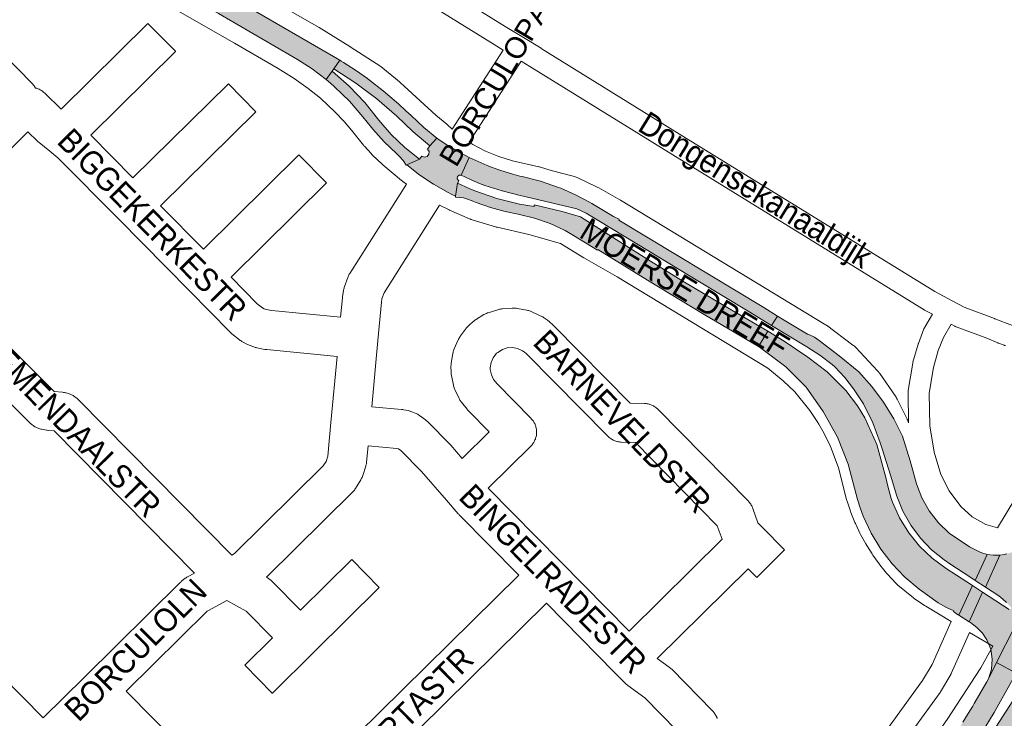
# Paper-space layout 'Layout1' of a CAD drawing. Header units: metres. Extents: x 123097 to 144122, y 392739 to 407589.
# Tile 272 of 510: x 129720 to 130047, y 399270 to 399501. Entities that reach past the tile are written whole.
import ezdxf
from ezdxf.enums import TextEntityAlignment as Align

# ---------------------------------------------------------------- set-up
doc = ezdxf.new("R2010")
doc.units = ezdxf.units.M
doc.header["$MEASUREMENT"] = 0
for name, color, linetype, lineweight in [('gs-anno-wegen algemeen tekst', 7, 'Continuous', 0), ('gs-knt-aanvullende hoofdweg', 7, 'Continuous', 0), ('gs-knt-fietspaden', 7, 'Continuous', 0), ('gs-knt-hoofdweg', 7, 'Continuous', 0), ('gs-knt-wegen algemeen', 7, 'Continuous', 0), ('gs-vlk-plantopografie wegen algemeen', 7, 'Continuous', 0), ('ir-ARC-asfalt-hoofdwegen-te inspecteren', 5, 'Continuous', 0)]:
    doc.layers.add(name, color=color, linetype=linetype, lineweight=lineweight)
doc.styles.add('Style-Arial', font='arial.ttf')

psp = doc.layouts.get("Layout1")

# ---------------------------------------------------------------- hatches: boundary and pattern name
at = {"layer": 'ir-ARC-asfalt-hoofdwegen-te inspecteren', "linetype": 'Continuous', "lineweight": 13, "extrusion": (0, 0, -1)}
for points in [[(-129812.313, 399488.052), (-129817.187, 399484.857), (-129821.833, 399481.338), (-129823.827, 399484.139), (-129824.395, 399484.937), (-129826.398, 399487.752), (-129796.976, 399504.837), (-129756.883, 399527.965), (-129730.303, 399543.22), (-129728.688, 399544.251), (-129727.106, 399545.33), (-129726.442, 399545.806), (-129723.555, 399548.13), (-129721.795, 399544.797), (-129721.327, 399543.911), (-129719.575, 399540.594), (-129722.141, 399539.642), (-129723.271, 399539.146), (-129727.04, 399537.19), (-129742.302, 399528.639), (-129786.194, 399503.207)], [(-129864.734, 399442.665), (-129865.441, 399447.017), (-129865.832, 399447.82), (-129865.267, 399448.433), (-129865.364, 399449.26), (-129865.917, 399449.694), (-129866.619, 399449.656), (-129869.238, 399455.567), (-129866.139, 399457.182), (-129861.633, 399459.84), (-129858.615, 399461.872), (-129856.214, 399459.357), (-129855.453, 399458.281), (-129855.969, 399457.534), (-129855.951, 399456.627), (-129855.406, 399455.901), (-129854.469, 399455.633), (-129853.569, 399456.006), (-129852.792, 399454.983), (-129848.576, 399453.043), (-129852.938, 399449.698), (-129857.514, 399446.65), (-129862.282, 399443.914), (-129863.503, 399443.279)], [(-129890.848, 399439.823), (-129890.798, 399439.319), (-129886.022, 399440.094), (-129878.499, 399441.915), (-129871.181, 399444.439), (-129869.253, 399445.243), (-129865.441, 399447.017), (-129864.734, 399442.665), (-129864.746, 399442.407), (-129867.417, 399442.173), (-129868.389, 399441.85), (-129870.279, 399441.115), (-129870.469, 399441.06), (-129871.61, 399440.614), (-129876.361, 399438.977), (-129881.208, 399437.651), (-129885.562, 399436.716), (-129890.918, 399435.41), (-129896.13, 399433.616), (-129901.156, 399431.35), (-129903.935, 399429.661), (-129911.812, 399424.827), (-129911.936, 399425.018), (-129928.413, 399414.85), (-129947.209, 399403.458), (-129965.186, 399392.89), (-129968.377, 399397.923), (-129953.764, 399406.418), (-129940.137, 399414.552), (-129929.385, 399421.166), (-129919.197, 399427.552), (-129906.238, 399435.801), (-129900.096, 399437.641)], [(-129999.424, 399374.891), (-130000.056, 399373.811), (-130003.167, 399367.516), (-130005.592, 399360.927), (-130006.299, 399358.937), (-130009.055, 399350.187), (-130011.095, 399343.227), (-130013.104, 399338.275), (-130015.726, 399333.619), (-130018.919, 399329.335), (-130022.63, 399325.49), (-130026.8, 399322.149), (-130028.648, 399320.845), (-130035.363, 399316.469), (-130037.058, 399315.344), (-130041.067, 399323.963), (-130038.932, 399324.597), (-130035.19, 399326.467), (-130028.468, 399330.956), (-130024.893, 399334.41), (-130021.847, 399338.34), (-130019.395, 399342.665), (-130017.585, 399347.295), (-130015.577, 399354.958), (-130012.974, 399363.097), (-130010.122, 399368.924), (-130006.731, 399374.454), (-130002.831, 399379.638), (-129998.458, 399384.43), (-129991.987, 399389.793), (-129985.308, 399394.896), (-129983.817, 399395.982), (-129982.114, 399396.693), (-129981.516, 399396.907), (-129971.576, 399402.971), (-129969.572, 399399.808), (-129981.226, 399392.753), (-129985.533, 399389.958), (-129989.648, 399386.887), (-129990.604, 399386.108), (-129993.842, 399382.61), (-129996.788, 399378.863)]]:
    psp.add_hatch(color=5, dxfattribs=at).paths.add_polyline_path(points, flags=0)
at = {"layer": 'ir-ARC-asfalt-hoofdwegen-te inspecteren', "linetype": 'Continuous', "lineweight": 13}
for points in [[(129845.205, 399473.911), (129840.79, 399477.647), (129836.215, 399481.184), (129835.531, 399481.683), (129831.602, 399484.443), (129827.561, 399487.035), (129826.878, 399487.468), (129826.398, 399487.752), (129824.395, 399484.937), (129831.701, 399480.178), (129838.664, 399474.93), (129845.25, 399469.216), (129850.603, 399464.143), (129856.214, 399459.357), (129858.615, 399461.872), (129854.202, 399465.494), (129850.042, 399469.403), (129848.308, 399471.023), (129845.819, 399473.349)], [(129821.833, 399481.338), (129823.264, 399480.149), (129824.669, 399478.929), (129829.574, 399474.154), (129834.075, 399468.995), (129836.86, 399465.466), (129837.318, 399464.886), (129841.088, 399460.709), (129845.14, 399456.804), (129846.044, 399455.962), (129847.354, 399454.564), (129848.372, 399452.941), (129848.576, 399453.043), (129852.792, 399454.983), (129847.94, 399458.885), (129843.446, 399463.194), (129839.345, 399467.879), (129834.639, 399473.732), (129829.454, 399479.165), (129823.827, 399484.139)], [(129869.238, 399455.567), (129866.619, 399449.656), (129868.08, 399448.951), (129869.915, 399448.113), (129872.752, 399446.911), (129874.439, 399446.275), (129880.286, 399444.429), (129886.233, 399442.935), (129888.176, 399442.527), (129905.021, 399438.456), (129908.039, 399437.039), (129929.081, 399424.304), (129945.129, 399414.634), (129961.773, 399404.522), (129969.572, 399399.808), (129971.576, 399402.971), (129966.958, 399405.789), (129918.867, 399434.759), (129918.988, 399435.046), (129917.102, 399435.929), (129909.978, 399440.23), (129909.19, 399440.657), (129904.536, 399443.16), (129899.708, 399445.309), (129898.919, 399445.62), (129892.969, 399447.642), (129886.873, 399449.168), (129886.057, 399449.362), (129883.795, 399449.954), (129881.55, 399450.609), (129879.103, 399451.402), (129876.678, 399452.271), (129875.307, 399452.809)], [(130009.652, 399341.298), (130009.26, 399342.47), (130008.089, 399346.56), (130007.41, 399349.486), (130004.455, 399360.42), (130000.518, 399369.164), (129998.108, 399373.211), (129994.197, 399378.28), (129987.993, 399384.509), (129981.6, 399389.34), (129973.778, 399394.664), (129968.377, 399397.923), (129965.186, 399392.89), (129965.895, 399392.473), (129974.34, 399386.123), (129981.003, 399379.386), (129986.734, 399371.333), (129991.462, 399362.812), (129994.966, 399353.807), (129998.109, 399342.176), (129998.982, 399339.36), (130000, 399336.597), (130002.594, 399331.001), (130005.785, 399325.723), (130009.534, 399320.825), (130013.797, 399316.368), (130018.523, 399312.404), (130024.805, 399307.892), (130027.6, 399306.313), (130029.998, 399305.211), (130029.873, 399305.005), (130031.282, 399304.078), (130031.384, 399304.03), (130031.47, 399303.958), (130031.696, 399303.813), (130036.242, 399313.588), (130034.333, 399314.834), (130027.508, 399319.276), (130022.849, 399322.675), (130018.669, 399326.647), (130015.037, 399331.126), (130012.014, 399336.037)], [(130041.455, 399282.673), (130044.199, 399288.093), (130056.312, 399312.024), (130055.985, 399311.827), (130055.609, 399311.889), (130053.886, 399313.112), (130053.755, 399313.412), (130053.866, 399313.719), (130056.953, 399315.761), (130051.661, 399325.688), (130049.675, 399324.745), (130047.571, 399324.109), (130046.744, 399323.915), (130045.263, 399323.711), (130040.535, 399313.036), (130044.985, 399310.159), (130046.258, 399309.127), (130047.455, 399308.005), (130048.998, 399306.397), (130049.052, 399305.962), (130048.741, 399305.654), (130048.307, 399305.712), (130039.541, 399311.434), (130035.096, 399301.638), (130035.557, 399301.343), (130037.676, 399299.744), (130039.506, 399297.82), (130040.996, 399295.623), (130042.247, 399292.515), (130042.751, 399289.202), (130042.482, 399285.862)], [(130040.535, 399313.036), (130045.263, 399323.711), (130043.158, 399323.717), (130041.067, 399323.963), (130037.058, 399315.344)], [(130070.007, 399283.248), (130073.853, 399291.501), (130077.535, 399300.719), (130080.83, 399310.083), (130073.392, 399313.417), (130071.857, 399310.788), (130069.326, 399307.365), (130068.349, 399306.353), (130067.044, 399305.831), (130065.639, 399305.89), (130064.382, 399306.52), (130063.494, 399307.61), (130063.13, 399308.968), (130056.312, 399312.024), (130044.199, 399288.093), (130050.633, 399284.604), (130054.232, 399291.216), (130054.872, 399291.685), (130055.651, 399291.534), (130056.07, 399290.86), (130056.041, 399288.41), (130055.472, 399286.026), (130054.391, 399283.827), (130053.87, 399282.836), (130066.305, 399276.093)], [(129955.759, 399170.12), (129962.942, 399176.976), (129972.96, 399186.728), (129973.557, 399187.221), (129974.258, 399187.555), (129979.314, 399189.308), (129979.975, 399189.611), (129980.518, 399190.094), (129997.002, 399207.621), (130000, 399211.028), (130009.576, 399222.465), (130018.714, 399234.255), (130027.401, 399246.382), (130035.624, 399258.827), (130043.372, 399271.574), (130050.633, 399284.604), (130044.199, 399288.093), (130041.455, 399282.673), (130040.942, 399281.66), (130036.805, 399274.541), (130036.263, 399273.654), (130034.778, 399271.224), (130033.027, 399268.36), (130025.666, 399256.762), (130016.993, 399244.152), (130008.528, 399232.734), (129999.416, 399221.476), (129983.108, 399203.057), (129969.825, 399189.501), (129965.541, 399185.326), (129961.207, 399181.198), (129952.465, 399172.793), (129955.689, 399169.44), (129955.592, 399169.794)], [(130000.438, 399194.164), (130009.67, 399202.524), (130018.508, 399211.298), (130026.935, 399220.469), (130035.727, 399231.198), (130044.134, 399242.23), (130052.148, 399253.552), (130057.186, 399260.862), (130061.908, 399268.38), (130066.305, 399276.093), (130053.87, 399282.836), (130049.546, 399275.401), (130039.497, 399259.863), (130030.088, 399246.343), (130024.404, 399238.498), (130015.61, 399225.362), (130006.047, 399210.735), (130000, 399201.62), (129997.338, 399198.088), (129994.394, 399194.788), (129989.166, 399190.101), (129981.719, 399184.623), (129973.877, 399179.727), (129964.906, 399174.58), (129964.048, 399174.045), (129961.45, 399172.56), (129956.36, 399169.31), (129955.778, 399169.347), (129958.903, 399166.096), (129963.61, 399168.988), (129978.515, 399177.657), (129985.922, 399182.49), (129993.005, 399187.786), (129999.737, 399193.522)]]:
    psp.add_hatch(color=5, dxfattribs=at).paths.add_polyline_path(points, flags=0)

# ---------------------------------------------------------------- linework, layer by layer
at = {"layer": 'gs-knt-aanvullende hoofdweg', "color": 7, "linetype": 'Continuous', "flags": 128}
for points in [[(129848.5, 399446.721), (129847.336, 399447.556), (129847.099, 399447.733), (129846.87, 399447.919), (129840.701, 399453.127), (129840.471, 399453.33), (129837.231, 399456.3), (129836.978, 399456.543), (129836.736, 399456.798), (129834.539, 399459.228), (129834.371, 399459.42), (129834.21, 399459.618), (129830.305, 399464.576), (129827.856, 399467.412), (129824.714, 399470.662), (129820.027, 399475.137), (129815.885, 399478.41), (129811.222, 399481.677), (129805.902, 399484.98), (129791.481, 399493.361), (129754.838, 399514.371)], [(129802.786, 399508.288), (129819.301, 399498.774), (129819.505, 399498.652), (129829.723, 399492.326), (129829.864, 399492.236), (129840.003, 399485.641), (129840.239, 399485.481), (129840.316, 399485.425), (129840.354, 399485.398), (129840.391, 399485.37), (129840.468, 399485.313), (129840.692, 399485.135), (129844.894, 399481.663), (129845.135, 399481.455), (129845.147, 399481.445), (129845.156, 399481.436), (129849.005, 399477.971), (129853.053, 399474.307), (129858.264, 399469.585), (129858.267, 399469.582), (129861.932, 399466.513), (129862.157, 399466.317), (129863.678, 399464.937)], [(129869.238, 399460.607), (129869.809, 399460.251), (129869.813, 399460.249), (129870.535, 399459.807), (129874.713, 399457.665), (129879.123, 399455.85), (129883.664, 399454.411), (129883.669, 399454.409), (129892.373, 399452.438), (129892.386, 399452.435), (129892.655, 399452.369), (129892.661, 399452.367), (129892.934, 399452.289), (129896.463, 399451.205), (129903.785, 399449.32), (129904.126, 399449.224), (129904.461, 399449.112), (129904.791, 399448.984), (129905.115, 399448.84), (129911.764, 399445.706), (129912.006, 399445.586), (129912.245, 399445.458), (129919.253, 399441.515), (129919.468, 399441.389), (129987.151, 399400.286), (129987.447, 399400.097), (129987.733, 399399.894), (129996.523, 399393.36), (129996.786, 399393.156), (129997.039, 399392.941), (129997.282, 399392.714), (129997.515, 399392.477), (130004.719, 399384.814), (130004.906, 399384.607), (130004.966, 399384.537), (130005.006, 399384.489), (130005.085, 399384.394), (130005.2, 399384.248), (130005.222, 399384.218), (130005.256, 399384.174), (130005.419, 399383.948), (130010.665, 399376.379), (130010.866, 399376.074), (130011.051, 399375.76), (130011.221, 399375.437), (130014.403, 399369.019), (130014.511, 399368.793), (130014.547, 399368.713), (130014.588, 399368.613), (130014.61, 399368.564), (130015.012, 399367.597)], [(130029.17, 399301.709), (130020.682, 399306.744), (130020.508, 399306.85), (130020.338, 399306.961), (130017.207, 399309.056), (130017.002, 399309.198), (130016.936, 399309.248), (130016.902, 399309.272), (130016.802, 399309.347), (130016.608, 399309.502), (130011.493, 399313.716), (130011.296, 399313.884), (130011.232, 399313.941), (130011.105, 399314.058), (130010.982, 399314.178), (130010.921, 399314.24), (130010.886, 399314.277), (130010.743, 399314.425), (130008.015, 399317.388), (130007.705, 399317.748), (130007.285, 399318.238), (130005.478, 399320.496), (130005.208, 399320.851), (130003.985, 399322.516), (130003.151, 399323.724), (130002.901, 399324.096), (130001.162, 399326.861), (130001.041, 399327.048), (130001.021, 399327.086), (130001.015, 399327.096), (130000.796, 399327.468), (129999.096, 399330.564), (129998.891, 399330.965), (129998.473, 399331.802), (129997.379, 399334.156), (129997.2, 399334.565), (129996.297, 399336.748), (129995.881, 399337.841), (129995.727, 399338.261), (129994.595, 399341.64), (129994.527, 399341.854), (129994.448, 399342.138), (129991.728, 399352.621), (129989.336, 399359.142), (129988.987, 399359.908), (129987.701, 399362.65), (129986.564, 399364.809), (129985.269, 399367.099), (129984.735, 399367.979), (129982.701, 399371.012), (129982.271, 399371.636), (129977.266, 399377.795), (129973.401, 399381.529), (129968.294, 399385.646), (129918.376, 399415.93), (129907.536, 399422.16), (129907.334, 399422.28), (129899.628, 399427.035), (129889.04, 399430.004), (129878.535, 399432.406), (129878.294, 399432.465), (129878.056, 399432.532), (129870.303, 399434.852), (129870.013, 399434.945), (129869.92, 399434.98), (129869.87, 399434.996), (129869.822, 399435.016), (129869.728, 399435.05), (129869.447, 399435.166), (129862.814, 399438.067), (129862.637, 399438.147), (129862.463, 399438.232), (129859.48, 399439.724)]]:
    psp.add_lwpolyline(points, dxfattribs=at)
at = {"layer": 'gs-knt-fietspaden', "color": 7, "linetype": 'Continuous', "flags": 128}
for points in [[(129720.428, 399598.416), (129720.434, 399598.413), (129720.548, 399598.342), (129726.256, 399594.825), (129777.825, 399562.961), (129846.036, 399520.764), (129881.268, 399498.952), (129887.317, 399495.258), (129893.12, 399491.714), (129893.138, 399491.703), (129940.467, 399462.418), (130023.74, 399411.093), (130029.5, 399408.002), (130033.476, 399405.87), (130043.453, 399402.142), (130043.507, 399402.12), (130043.609, 399402.08), (130049.439, 399399.79), (130053.614, 399399.212), (130057.775, 399399.911)], [(129877.583, 399492.977), (129719.688, 399590.62)], [(129702.071, 399529.671), (129706.722, 399499.087), (129707.183, 399497.692), (129707.857, 399496.775), (129724.654, 399479.746), (129724.756, 399479.638), (129724.853, 399479.526), (129724.945, 399479.41), (129725.033, 399479.291), (129725.115, 399479.168), (129725.192, 399479.041), (129725.476, 399478.55)], [(129863.678, 399464.937), (129880.587, 399491.142)], [(129886.58, 399487.482), (129869.238, 399460.607)], [(130020.146, 399405.062), (129936.781, 399456.444), (129889.453, 399485.728), (129886.58, 399487.482)], [(130015.012, 399367.597), (130014.825, 399377.597), (130014.825, 399377.757), (130014.833, 399377.917), (130014.848, 399378.077), (130014.871, 399378.235), (130016.366, 399387.284), (130016.406, 399387.488), (130016.457, 399387.688), (130018.167, 399393.591), (130018.209, 399393.728), (130018.257, 399393.863), (130020.085, 399398.669), (130020.143, 399398.811), (130020.207, 399398.951), (130020.277, 399399.088), (130020.353, 399399.222), (130022.942, 399403.554), (130020.328, 399404.957)], [(130040.916, 399395.596), (130030.797, 399399.377), (130030.651, 399399.436), (130030.508, 399399.5), (130030.367, 399399.572), (130029.135, 399400.232), (130026.537, 399395.885), (130024.87, 399391.501), (130023.258, 399385.935), (130021.849, 399377.408), (130022.052, 399366.564), (130023.523, 399357.887), (130025.672, 399350.442), (130028.424, 399345.036), (130032.331, 399339.86), (130036.048, 399336.375), (130040.679, 399333.874), (130044.482, 399332.714)], [(130047.261, 399393.104), (130046.823, 399393.243), (130046.739, 399393.27), (130044.829, 399393.929), (130044.797, 399393.94), (130044.691, 399393.978), (130044.675, 399393.984), (130044.555, 399394.033), (130040.916, 399395.596)], [(130044.482, 399332.714), (130065.896, 399368.25), (130070.564, 399376.844), (130075.151, 399389.293), (130076.452, 399393.709)], [(129952.417, 399264.986), (129986.484, 399255.601), (129987.235, 399255.471), (129988.104, 399255.387), (129990.475, 399255.306), (129991.842, 399255.395), (129994.095, 399255.744), (129995.52, 399256.09), (129997.284, 399256.687), (129999.002, 399257.45), (130000.416, 399258.214), (130002.151, 399259.41), (130003.493, 399260.484), (130004.543, 399261.558), (130004.853, 399261.875), (130006.08, 399263.35), (130019.66, 399282.107), (130022.846, 399287.484), (130026.6, 399295.928), (130029.17, 399301.709)], [(130035.249, 399298.102), (130033.014, 399293.076), (130029.177, 399284.445), (130029.12, 399284.322), (130029.057, 399284.2), (130028.99, 399284.082), (130025.618, 399278.39), (130025.539, 399278.263), (130025.526, 399278.244), (130025.441, 399278.121), (130011.697, 399259.138), (130011.626, 399259.043), (130011.552, 399258.951), (130010.159, 399257.277), (130010.067, 399257.171), (130009.971, 399257.069), (130008.364, 399255.424), (130008.263, 399255.325)]]:
    psp.add_lwpolyline(points, dxfattribs=at)
at = {"layer": 'gs-knt-hoofdweg', "color": 7, "linetype": 'Continuous', "flags": 128}
for points in [[(130042.991, 399293.508), (130035.249, 399298.102)], [(129826.283, 399057.502), (129927.668, 399154.883), (129934.403, 399161.941), (129940.794, 399169.299), (129941.005, 399169.532), (129941.225, 399169.758), (129953.273, 399181.604), (129977.224, 399206.094), (129988.806, 399218.772), (129999.842, 399231.537), (130015.018, 399251.135), (130027.796, 399269.252), (130039.021, 399286.316), (130042.991, 399293.508)]]:
    psp.add_lwpolyline(points, dxfattribs=at)
at = {"layer": 'gs-knt-wegen algemeen', "color": 7, "linetype": 'Continuous', "flags": 128}
for points in [[(129725.476, 399478.55), (129725.507, 399478.543), (129725.813, 399478.459), (129726.115, 399478.361), (129726.412, 399478.248), (129726.702, 399478.121), (129726.987, 399477.979), (129727.264, 399477.824), (129727.533, 399477.656), (129727.794, 399477.475), (129728.045, 399477.281), (129728.287, 399477.075), (129728.518, 399476.858), (129733.964, 399471.49), (129762.764, 399499.96, -0.3845663), (129762.777, 399499.96), (129771.917, 399490.714, -0.3902944), (129771.917, 399490.701)], [(129771.917, 399490.701), (129743.817, 399462.922), (129757.769, 399448.794), (129789.446, 399479.914, -0.3845585), (129789.459, 399479.914), (129798.571, 399470.64, -0.3903015), (129798.571, 399470.626), (129766.918, 399439.53), (129781.181, 399425.089), (129812.793, 399456.385, -0.3845687), (129812.807, 399456.385), (129821.953, 399447.145, -0.3902924), (129821.953, 399447.132), (129790.33, 399415.825), (129798.995, 399407.052), (129800.763, 399405.654), (129801.32, 399405.361), (129801.971, 399405.114), (129803.796, 399404.748), (129826.653, 399402.565)], [(129897.406, 399399.695), (129922.722, 399374.122), (129927.404, 399373.98), (129927.713, 399373.963), (129928.022, 399373.932), (129928.329, 399373.885), (129928.633, 399373.825), (129928.934, 399373.749), (129929.231, 399373.66), (129929.523, 399373.557), (129929.811, 399373.439), (129930.092, 399373.308), (129930.367, 399373.164), (129930.634, 399373.007), (129930.894, 399372.838), (129931.145, 399372.656), (129931.388, 399372.462), (129931.621, 399372.257), (129931.844, 399372.042), (129961.866, 399341.564), (129962.081, 399341.335), (129962.285, 399341.096), (129962.477, 399340.846), (129962.657, 399340.588), (129962.825, 399340.321), (129962.979, 399340.047), (129963.119, 399339.766), (129963.246, 399339.478), (129963.359, 399339.184), (129965.068, 399334.396), (129966.481, 399332.965), (129973.911, 399325.445, -0.3902948), (129973.911, 399325.432), (129964.663, 399316.294, -0.3845639), (129964.649, 399316.294), (129961.792, 399319.187), (129931.676, 399289.473)], [(129639.592, 399383.486), (129627.52, 399371.467), (129677.075, 399321.305), (129699.334, 399342.134, -0.3846032), (129699.348, 399342.133), (129708.231, 399332.64, -0.3749554), (129708.23, 399332.627), (129686.229, 399312.039), (129727.989, 399269.767)], [(129835.798, 399359.939), (129835.277, 399354.563), (129835.244, 399354.287), (129835.199, 399354.013), (129835.143, 399353.74), (129835.075, 399353.471), (129834.996, 399353.204), (129833.985, 399350.051), (129833.882, 399349.755), (129833.765, 399349.464), (129833.634, 399349.178), (129833.489, 399348.9), (129833.331, 399348.629), (129831.596, 399345.807), (129831.426, 399345.545), (129831.244, 399345.292), (129831.05, 399345.047), (129830.844, 399344.812), (129830.627, 399344.588), (129802.051, 399316.348), (129802.4, 399316.16), (129802.642, 399316.023), (129802.877, 399315.876), (129803.105, 399315.719), (129803.327, 399315.553), (129803.542, 399315.377), (129803.748, 399315.193), (129803.947, 399314.999), (129813.341, 399305.466), (129830.33, 399322.216, -0.3845619), (129830.343, 399322.216), (129839.471, 399312.958, -0.3902976), (129839.471, 399312.945), (129817.845, 399291.623), (129804.02, 399277.994, -0.3845624), (129804.007, 399277.994), (129794.879, 399287.252, -0.390295), (129794.879, 399287.265), (129804.069, 399296.326), (129795.359, 399305.164), (129788.948, 399308.622), (129782.572, 399305.284), (129782.425, 399305.16), (129755.493, 399278.602)]]:
    psp.add_lwpolyline(points, format="xyb", dxfattribs=at)
for points in [[(129722.975, 399464.039), (129692.555, 399433.987), (129692.345, 399433.788), (129692.127, 399433.6), (129691.9, 399433.42), (129685.05, 399428.254), (129683.169, 399426.403)], [(129825.469, 399389.6), (129802.224, 399391.818), (129802.002, 399391.843), (129801.781, 399391.876), (129801.561, 399391.916), (129798.882, 399392.454), (129798.622, 399392.512), (129798.363, 399392.581), (129798.108, 399392.66), (129797.857, 399392.75), (129796.332, 399393.328), (129796.085, 399393.427), (129795.842, 399393.537), (129795.604, 399393.656), (129794.162, 399394.416), (129793.9, 399394.561), (129793.646, 399394.719), (129793.399, 399394.888), (129793.16, 399395.068), (129790.607, 399397.086), (129790.402, 399397.255), (129790.203, 399397.433), (129790.012, 399397.618), (129776.497, 399411.303), (129753.068, 399435.025), (129732.895, 399455.451), (129730.228, 399457.591), (129726.671, 399460.444), (129726.5, 399460.585), (129726.334, 399460.733), (129726.174, 399460.886), (129722.975, 399464.039)], [(129826.653, 399402.565), (129827.237, 399408.963), (129827.26, 399409.173), (129827.289, 399409.383), (129827.592, 399411.309), (129827.644, 399411.598), (129827.71, 399411.885), (129827.788, 399412.168), (129827.879, 399412.447), (129829.021, 399415.711), (129829.125, 399415.989), (129829.243, 399416.263), (129829.373, 399416.531), (129829.515, 399416.793), (129829.668, 399417.048), (129848.5, 399446.721)], [(129859.48, 399439.724), (129841.062, 399410.703), (129840.362, 399408.703), (129840.184, 399407.568), (129839.024, 399394.872)], [(129683.169, 399426.403), (129731.621, 399377.961), (129734.459, 399377.698), (129734.769, 399377.662), (129735.077, 399377.611), (129735.382, 399377.545), (129735.684, 399377.465), (129736.41, 399377.253), (129736.68, 399377.168), (129736.946, 399377.071), (129737.208, 399376.962), (129737.465, 399376.842), (129737.716, 399376.711), (129737.962, 399376.57), (129738.201, 399376.418), (129738.433, 399376.255), (129738.942, 399375.882), (129739.149, 399375.724), (129739.349, 399375.558), (129739.542, 399375.384), (129739.728, 399375.203), (129790.54, 399323.696)], [(129778.183, 399317.683), (129731.617, 399364.886), (129729.682, 399365.065), (129729.394, 399365.098), (129729.108, 399365.144), (129727.493, 399365.44), (129727.204, 399365.499), (129726.918, 399365.572), (129726.636, 399365.658), (129726.358, 399365.756), (129726.084, 399365.867), (129725.816, 399365.99), (129725.554, 399366.126), (129725.298, 399366.273), (129725.049, 399366.431), (129724.807, 399366.6), (129724.299, 399366.975), (129724.105, 399367.124), (129723.916, 399367.28), (129723.733, 399367.443), (129723.556, 399367.613), (129673.891, 399417.268)], [(129867.014, 399355.745), (129875.945, 399364.547), (129869.024, 399371.568), (129868.867, 399371.733), (129868.716, 399371.903), (129868.571, 399372.078), (129866.754, 399374.357), (129866.572, 399374.595), (129866.402, 399374.842), (129866.243, 399375.096), (129866.096, 399375.358), (129865.962, 399375.625), (129864.557, 399378.584), (129864.429, 399378.874), (129864.314, 399379.17), (129864.214, 399379.47), (129864.129, 399379.776), (129864.058, 399380.085), (129863.409, 399383.295), (129863.357, 399383.588), (129863.318, 399383.883), (129863.293, 399384.18), (129863.281, 399384.478), (129863.254, 399386.118), (129863.256, 399386.415), (129863.271, 399386.712), (129863.3, 399387.008), (129863.343, 399387.302), (129863.885, 399390.532), (129863.945, 399390.844), (129864.02, 399391.153), (129864.111, 399391.457), (129864.216, 399391.757), (129864.335, 399392.051), (129865.641, 399395.054), (129865.775, 399395.342), (129865.922, 399395.623), (129866.083, 399395.896), (129866.257, 399396.161), (129866.443, 399396.417), (129868.435, 399399.017), (129868.622, 399399.249), (129868.819, 399399.473), (129869.025, 399399.687), (129869.242, 399399.891), (129870.46, 399400.99), (129870.685, 399401.184), (129870.919, 399401.368), (129871.16, 399401.54), (129871.409, 399401.702), (129874.199, 399403.418), (129874.473, 399403.577), (129874.755, 399403.723), (129875.044, 399403.856), (129875.338, 399403.974), (129875.638, 399404.077), (129878.761, 399405.069), (129879.065, 399405.158), (129879.374, 399405.232), (129879.686, 399405.29), (129880, 399405.334), (129880.316, 399405.362), (129883.585, 399405.571), (129883.902, 399405.583), (129884.219, 399405.58), (129884.536, 399405.562), (129884.851, 399405.528), (129885.165, 399405.479), (129888.387, 399404.893), (129888.697, 399404.829), (129889.004, 399404.749), (129889.307, 399404.655), (129889.605, 399404.546), (129889.897, 399404.423), (129892.883, 399403.077), (129893.152, 399402.948), (129893.414, 399402.808), (129893.67, 399402.655), (129893.918, 399402.491), (129895.266, 399401.556), (129895.481, 399401.401), (129895.689, 399401.237), (129895.89, 399401.065), (129897.114, 399399.973), (129897.262, 399399.836), (129897.406, 399399.695)], [(129839.024, 399394.872), (129837.018, 399372.901)], [(129922.3, 399298.511), (129953.177, 399328.978), (129951.58, 399333.453), (129924.4, 399361.045), (129919.727, 399361.187), (129919.419, 399361.204), (129919.111, 399361.235), (129918.805, 399361.281), (129918.502, 399361.341), (129918.202, 399361.416), (129917.906, 399361.505), (129917.614, 399361.608), (129917.328, 399361.725), (129917.047, 399361.855), (129916.773, 399361.998), (129916.506, 399362.154), (129916.247, 399362.323), (129915.996, 399362.503), (129915.754, 399362.696), (129915.521, 399362.9), (129915.299, 399363.114), (129888.296, 399390.392), (129887.519, 399391.085), (129886.988, 399391.452), (129885.273, 399392.226), (129883.62, 399392.526), (129881.943, 399392.419), (129880.342, 399391.91), (129878.74, 399390.925), (129878.407, 399390.625), (129877.263, 399389.131), (129876.593, 399387.591), (129876.282, 399385.736), (129876.289, 399385.289), (129876.662, 399383.446), (129877.402, 399381.887), (129878.536, 399380.465), (129889.787, 399369.051), (129889.999, 399368.825), (129890.201, 399368.59), (129890.39, 399368.345), (129890.568, 399368.091), (129890.734, 399367.829), (129890.887, 399367.56), (129891.027, 399367.283), (129891.154, 399367.001), (129891.267, 399366.712), (129891.366, 399366.419), (129891.451, 399366.121), (129891.522, 399365.819), (129891.578, 399365.514), (129891.62, 399365.207), (129891.648, 399364.899), (129891.66, 399364.589), (129891.658, 399364.279), (129891.641, 399363.97), (129891.609, 399363.662), (129891.563, 399363.355), (129891.502, 399363.052), (129891.427, 399362.751), (129891.338, 399362.454), (129891.234, 399362.162), (129891.117, 399361.875), (129890.986, 399361.594), (129890.842, 399361.32), (129890.685, 399361.053), (129890.516, 399360.793), (129890.334, 399360.542), (129890.141, 399360.3), (129889.936, 399360.067), (129889.721, 399359.845), (129875.578, 399345.904)], [(129790.54, 399323.696), (129791.519, 399324.244), (129820.917, 399353.297), (129821.828, 399354.778), (129822.385, 399356.515), (129823.462, 399367.615), (129825.469, 399389.6)], [(129837.018, 399372.901), (129846.852, 399372.011), (129847.079, 399371.987), (129847.306, 399371.954), (129847.531, 399371.914), (129849.085, 399371.606), (129849.383, 399371.539), (129849.677, 399371.459), (129849.968, 399371.365), (129850.254, 399371.257), (129851.389, 399370.799), (129851.681, 399370.673), (129851.967, 399370.532), (129852.245, 399370.378), (129852.516, 399370.21), (129852.778, 399370.03), (129854.753, 399368.596), (129854.965, 399368.435), (129855.171, 399368.265), (129855.37, 399368.087), (129855.561, 399367.902), (129862.891, 399360.476), (129863.035, 399360.325), (129863.175, 399360.17), (129867.014, 399355.745)], [(129885.744, 399317.038), (129865.965, 399337.109), (129865.823, 399337.258), (129865.685, 399337.411), (129861.727, 399341.972), (129853.478, 399351.478), (129846.671, 399358.374), (129845.843, 399358.975), (129845.336, 399359.075), (129835.798, 399359.939)], [(129875.578, 399345.904), (129899.584, 399321.543)], [(129899.584, 399321.543), (129922.3, 399298.511)], [(129727.989, 399269.767), (129741.716, 399283.302), (129773.459, 399314.604), (129773.639, 399314.775), (129773.824, 399314.938), (129774.71, 399315.687), (129774.932, 399315.868), (129775.163, 399316.038), (129775.401, 399316.198), (129775.645, 399316.347), (129775.896, 399316.486), (129778.183, 399317.683)], [(129801.355, 399233.802), (129885.744, 399317.038)], [(129894.884, 399307.767), (129810.484, 399224.519)], [(129938.136, 399265.573), (129927.525, 399276.369), (129921.878, 399280.514), (129921.672, 399280.672), (129921.473, 399280.837), (129921.28, 399281.01), (129921.095, 399281.191), (129917.602, 399284.733), (129894.884, 399307.767)], [(129931.676, 399289.473), (129935.652, 399286.554), (129935.86, 399286.395), (129936.061, 399286.227), (129936.256, 399286.052), (129936.443, 399285.869), (129949.868, 399272.21), (129950.068, 399271.997), (129950.259, 399271.775), (129950.439, 399271.545), (129950.5, 399271.462), (129950.561, 399271.378), (129950.621, 399271.293), (129950.679, 399271.209), (129950.738, 399271.123), (129950.795, 399271.037), (129950.851, 399270.95), (129950.906, 399270.864), (129950.96, 399270.776), (129951.014, 399270.687), (129951.067, 399270.598), (129951.118, 399270.509), (129951.169, 399270.419), (129951.219, 399270.328), (129951.268, 399270.237), (129951.315, 399270.146), (129951.362, 399270.054), (129951.408, 399269.961), (129951.453, 399269.868), (129951.497, 399269.775), (129951.54, 399269.681), (129951.583, 399269.587)], [(129755.493, 399278.602), (129773.735, 399260.103), (129788.705, 399244.921), (129796.012, 399239.161), (129796.223, 399238.987), (129796.427, 399238.804), (129796.623, 399238.613), (129801.355, 399233.802)]]:
    psp.add_lwpolyline(points, dxfattribs=at)
at = {"layer": 'gs-vlk-plantopografie wegen algemeen', "color": 7, "linetype": 'Continuous', "flags": 128}
for points in [[(129720.428, 399598.416), (129720.434, 399598.413), (129720.548, 399598.342), (129726.256, 399594.825), (129777.825, 399562.961), (129846.036, 399520.764), (129881.268, 399498.952), (129887.317, 399495.258), (129893.12, 399491.714), (129893.138, 399491.703), (129940.467, 399462.418), (130023.74, 399411.093), (130029.5, 399408.002), (130033.476, 399405.87), (130043.453, 399402.142), (130043.507, 399402.12), (130043.609, 399402.08), (130049.439, 399399.79), (130053.614, 399399.212), (130057.775, 399399.911)], [(129880.587, 399491.142), (129877.6, 399492.967), (129877.583, 399492.977)], [(129880.587, 399491.142), (129877.6, 399492.967), (129877.583, 399492.977)], [(130020.146, 399405.062), (129936.781, 399456.444), (129889.453, 399485.728), (129886.58, 399487.482)], [(130015.012, 399367.597), (130014.825, 399377.597), (130014.825, 399377.757), (130014.833, 399377.917), (130014.848, 399378.077), (130014.871, 399378.235), (130016.366, 399387.284), (130016.406, 399387.488), (130016.457, 399387.688), (130018.167, 399393.591), (130018.209, 399393.728), (130018.257, 399393.863), (130020.085, 399398.669), (130020.143, 399398.811), (130020.207, 399398.951), (130020.277, 399399.088), (130020.353, 399399.222), (130022.942, 399403.554), (130020.328, 399404.957)], [(130020.328, 399404.957), (130020.237, 399405.008), (130020.146, 399405.062)], [(130020.328, 399404.957), (130020.146, 399405.062)], [(130040.916, 399395.596), (130030.797, 399399.377), (130030.651, 399399.436), (130030.508, 399399.5), (130030.367, 399399.572), (130029.135, 399400.232), (130026.537, 399395.885), (130024.87, 399391.501), (130023.258, 399385.935), (130021.849, 399377.408), (130022.052, 399366.564), (130023.523, 399357.887), (130025.672, 399350.442), (130028.424, 399345.036), (130032.331, 399339.86), (130036.048, 399336.375), (130040.679, 399333.874), (130044.482, 399332.714)]]:
    psp.add_lwpolyline(points, dxfattribs=at)
at = {"layer": 'ir-ARC-asfalt-hoofdwegen-te inspecteren', "color": 5, "linetype": 'Continuous', "lineweight": 13, "flags": 128}
for points in [[(129812.313, 399488.052), (129817.187, 399484.857), (129821.833, 399481.338), (129823.827, 399484.139), (129824.395, 399484.937), (129826.398, 399487.752), (129796.976, 399504.837), (129756.883, 399527.965), (129730.303, 399543.22), (129728.688, 399544.251), (129727.106, 399545.33), (129726.442, 399545.806), (129723.555, 399548.13), (129721.795, 399544.797), (129721.327, 399543.911), (129719.575, 399540.594), (129722.141, 399539.642), (129723.271, 399539.146), (129727.04, 399537.19), (129742.302, 399528.639), (129786.194, 399503.207)], [(129845.205, 399473.911), (129840.79, 399477.647), (129836.215, 399481.184), (129835.531, 399481.683), (129831.602, 399484.443), (129827.561, 399487.035), (129826.878, 399487.468), (129826.398, 399487.752), (129824.395, 399484.937), (129831.701, 399480.178), (129838.664, 399474.93), (129845.25, 399469.216), (129850.603, 399464.143), (129856.214, 399459.357), (129858.615, 399461.872), (129854.202, 399465.494), (129850.042, 399469.403), (129848.308, 399471.023), (129845.819, 399473.349)], [(129821.833, 399481.338), (129823.264, 399480.149), (129824.669, 399478.929), (129829.574, 399474.154), (129834.075, 399468.995), (129836.86, 399465.466), (129837.318, 399464.886), (129841.088, 399460.709), (129845.14, 399456.804), (129846.044, 399455.962), (129847.354, 399454.564), (129848.372, 399452.941), (129848.576, 399453.043), (129852.792, 399454.983), (129847.94, 399458.885), (129843.446, 399463.194), (129839.345, 399467.879), (129834.639, 399473.732), (129829.454, 399479.165), (129823.827, 399484.139)], [(129869.238, 399455.567), (129866.619, 399449.656), (129868.08, 399448.951), (129869.915, 399448.113), (129872.752, 399446.911), (129874.439, 399446.275), (129880.286, 399444.429), (129886.233, 399442.935), (129888.176, 399442.527), (129905.021, 399438.456), (129908.039, 399437.039), (129929.081, 399424.304), (129945.129, 399414.634), (129961.773, 399404.522), (129969.572, 399399.808), (129971.576, 399402.971), (129966.958, 399405.789), (129918.867, 399434.759), (129918.988, 399435.046), (129917.102, 399435.929), (129909.978, 399440.23), (129909.19, 399440.657), (129904.536, 399443.16), (129899.708, 399445.309), (129898.919, 399445.62), (129892.969, 399447.642), (129886.873, 399449.168), (129886.057, 399449.362), (129883.795, 399449.954), (129881.55, 399450.609), (129879.103, 399451.402), (129876.678, 399452.271), (129875.307, 399452.809)], [(129890.848, 399439.823), (129890.798, 399439.319), (129886.022, 399440.094), (129878.499, 399441.915), (129871.181, 399444.439), (129869.253, 399445.243), (129865.441, 399447.017), (129864.734, 399442.665), (129864.746, 399442.407), (129867.417, 399442.173), (129868.389, 399441.85), (129870.279, 399441.115), (129870.469, 399441.06), (129871.61, 399440.614), (129876.361, 399438.977), (129881.208, 399437.651), (129885.562, 399436.716), (129890.918, 399435.41), (129896.13, 399433.616), (129901.156, 399431.35), (129903.935, 399429.661), (129911.812, 399424.827), (129911.936, 399425.018), (129928.413, 399414.85), (129947.209, 399403.458), (129965.186, 399392.89), (129968.377, 399397.923), (129953.764, 399406.418), (129940.137, 399414.552), (129929.385, 399421.166), (129919.197, 399427.552), (129906.238, 399435.801), (129900.096, 399437.641)], [(130009.652, 399341.298), (130009.26, 399342.47), (130008.089, 399346.56), (130007.41, 399349.486), (130004.455, 399360.42), (130000.518, 399369.164), (129998.108, 399373.211), (129994.197, 399378.28), (129987.993, 399384.509), (129981.6, 399389.34), (129973.778, 399394.664), (129968.377, 399397.923), (129965.186, 399392.89), (129965.895, 399392.473), (129974.34, 399386.123), (129981.003, 399379.386), (129986.734, 399371.333), (129991.462, 399362.812), (129994.966, 399353.807), (129998.109, 399342.176), (129998.982, 399339.36), (130000, 399336.597), (130002.594, 399331.001), (130005.785, 399325.723), (130009.534, 399320.825), (130013.797, 399316.368), (130018.523, 399312.404), (130024.805, 399307.892), (130027.6, 399306.313), (130029.998, 399305.211), (130029.873, 399305.005), (130031.282, 399304.078), (130031.384, 399304.03), (130031.47, 399303.958), (130031.696, 399303.813), (130036.242, 399313.588), (130034.333, 399314.834), (130027.508, 399319.276), (130022.849, 399322.675), (130018.669, 399326.647), (130015.037, 399331.126), (130012.014, 399336.037)], [(130040.535, 399313.036), (130045.263, 399323.711), (130043.158, 399323.717), (130041.067, 399323.963), (130037.058, 399315.344)], [(130035.096, 399301.638), (130039.541, 399311.434), (130036.242, 399313.588), (130031.696, 399303.813)]]:
    psp.add_lwpolyline(points, close=True, dxfattribs=at)
at = {"layer": 'ir-ARC-asfalt-hoofdwegen-te inspecteren', "color": 5, "linetype": 'Continuous', "lineweight": 13}
for points in [[(129864.734, 399442.665), (129865.441, 399447.017), (129865.832, 399447.82), (129865.267, 399448.433), (129865.364, 399449.26), (129865.917, 399449.694), (129866.619, 399449.656), (129869.238, 399455.567), (129866.139, 399457.182), (129861.633, 399459.84), (129858.615, 399461.872), (129856.214, 399459.357), (129855.453, 399458.281), (129855.969, 399457.534), (129855.951, 399456.627), (129855.406, 399455.901), (129854.469, 399455.633), (129853.569, 399456.006), (129852.792, 399454.983), (129848.576, 399453.043), (129852.938, 399449.698), (129857.514, 399446.65), (129862.282, 399443.914), (129863.503, 399443.279)], [(129999.424, 399374.891), (130000.056, 399373.811), (130003.167, 399367.516), (130005.592, 399360.927), (130006.299, 399358.937), (130009.055, 399350.187), (130011.095, 399343.227), (130013.104, 399338.275), (130015.726, 399333.619), (130018.919, 399329.335), (130022.63, 399325.49), (130026.8, 399322.149), (130028.648, 399320.845), (130035.363, 399316.469), (130037.058, 399315.344), (130041.067, 399323.963), (130038.932, 399324.597), (130035.19, 399326.467), (130028.468, 399330.956), (130024.893, 399334.41), (130021.847, 399338.34), (130019.395, 399342.665), (130017.585, 399347.295), (130015.577, 399354.958), (130012.974, 399363.097), (130010.122, 399368.924), (130006.731, 399374.454), (130002.831, 399379.638), (129998.458, 399384.43), (129991.987, 399389.793), (129985.308, 399394.896), (129983.817, 399395.982), (129982.114, 399396.693), (129981.516, 399396.907), (129971.576, 399402.971), (129969.572, 399399.808), (129981.226, 399392.753), (129985.533, 399389.958), (129989.648, 399386.887), (129990.604, 399386.108), (129993.842, 399382.61), (129996.788, 399378.863)]]:
    psp.add_lwpolyline(points, close=True, dxfattribs=at)
at = {"layer": 'ir-ARC-asfalt-hoofdwegen-te inspecteren', "color": 5, "linetype": 'Continuous', "lineweight": 13, "flags": 128}
for points in [[(130047.571, 399324.109), (130046.744, 399323.915), (130045.263, 399323.711), (130040.535, 399313.036), (130044.985, 399310.159), (130046.258, 399309.127), (130047.455, 399308.005)], [(130048.307, 399305.712), (130039.541, 399311.434), (130035.096, 399301.638), (130035.557, 399301.343), (130037.676, 399299.744), (130039.506, 399297.82), (130040.996, 399295.623), (130042.247, 399292.515), (130042.751, 399289.202), (130042.482, 399285.862), (130041.455, 399282.673), (130044.199, 399288.093), (130056.312, 399312.024)], [(130056.312, 399312.024), (130044.199, 399288.093), (130050.633, 399284.604)], [(130049.546, 399275.401), (130039.497, 399259.863)]]:
    psp.add_lwpolyline(points, dxfattribs=at)
at = {"layer": 'ir-ARC-asfalt-hoofdwegen-te inspecteren', "color": 5, "linetype": 'Continuous', "lineweight": 13}
psp.add_lwpolyline([(130035.624, 399258.827), (130043.372, 399271.574), (130050.633, 399284.604), (130044.199, 399288.093), (130041.455, 399282.673), (130040.942, 399281.66), (130036.805, 399274.541), (130036.263, 399273.654), (130034.778, 399271.224), (130033.027, 399268.36)], dxfattribs=at)
psp.add_solid([(130035.096, 399301.638), (130039.541, 399311.434), (130031.696, 399303.813), (130036.242, 399313.588)], dxfattribs=at)

# ---------------------------------------------------------------- texts
at = {"layer": 'gs-anno-wegen algemeen tekst', "color": 7, "style": 'Style-Arial'}
psp.add_text('BORCULOPAD', height=7, rotation=59.16777, dxfattribs=at).set_placement((129879.509, 399483.103), align=Align.MIDDLE_CENTER)
at = {"layer": 'gs-anno-wegen algemeen tekst', "color": 7, "style": 'Style-Arial', "width": 0.909091}
for s, rotation, p in [('Dongensekanaaldijk', 328.3524, (129964.241, 399444.817)), ('BIGGEKERKESTR', 314.44092, (129764.25, 399433.3)), ('MOERSE DREEF', 328.75567, (129940.787, 399412.287)), ('BLOEMENDAALSTR', 314.58672, (129732.44, 399371.375)), ('BARNEVELDSTR', 313.89795, (129920.141, 399368.06)), ('BINGELRADESTR', 314.55837, (129897.139, 399315.827)), ('BORCULOLN', 44.82576, (129758.647, 399292.299)), ('BEERTASTR', 44.74071, (129847.866, 399270.562))]:
    psp.add_text(s, height=7.7, rotation=rotation, dxfattribs=at).set_placement(p, align=Align.MIDDLE_CENTER)

doc.saveas('drawing.dxf')
